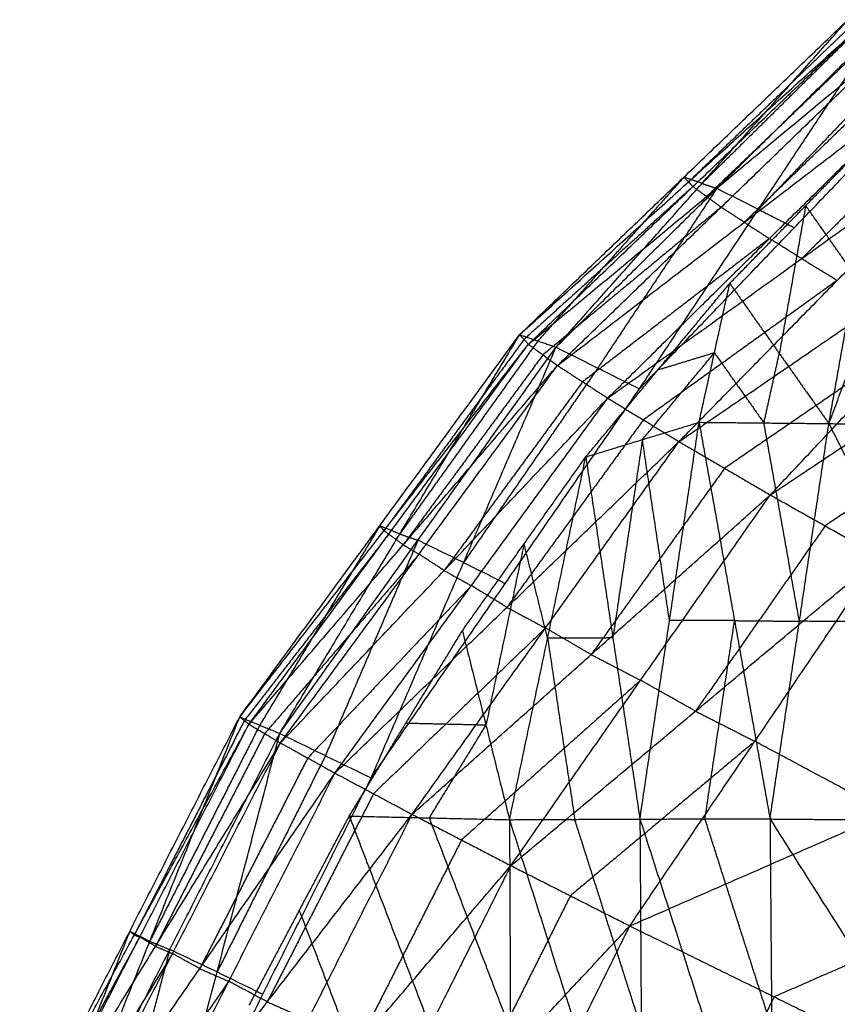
# Model space of a CAD drawing. Header units: millimetres. Extents: x -106 to 110, y -96 to 120.
# Tile 268 of 656: x -97.34 to -93.44, y 55.98 to 60.69. Entities that reach past the tile are written whole.
import ezdxf

# ---------------------------------------------------------------- set-up
doc = ezdxf.new("R2010")
doc.units = ezdxf.units.MM
doc.header["$MEASUREMENT"] = 0
doc.layers.add('Default', color=7, linetype='Continuous', true_color=0x000000)

msp = doc.modelspace()

# ---------------------------------------------------------------- linework, layer by layer
at = {"layer": 'Default'}
for points in [[(-94.9536, 59.183, 11.6935), (-94.1699, 59.9351, 12.0457), (-93.3862, 60.6872, 12.3979)], [(-94.78, 59.1234, 11.0947), (-94.0831, 59.9053, 11.7463), (-93.3862, 60.6872, 12.3979)], [(-93.364, 60.6649, 12.5352), (-93.7559, 60.2889, 12.3591), (-94.1477, 59.9128, 12.183)], [(-93.3159, 60.663, 12.1637), (-93.6995, 60.2841, 11.955), (-94.0831, 59.9053, 11.7463)], [(-94.9536, 59.183, 11.6935), (-94.1477, 59.9128, 12.183), (-93.3418, 60.6427, 12.6725)], [(-94.9122, 59.137, 12.0657), (-94.127, 59.8898, 12.3691), (-93.3418, 60.6427, 12.6725)], [(-94.78, 59.1234, 11.0947), (-94.0128, 59.8811, 11.5121), (-93.2456, 60.6388, 11.9295)], [(-94.3819, 58.9242, 10.6942), (-93.8137, 59.7815, 11.3119), (-93.2456, 60.6388, 11.9295)], [(-93.2762, 60.5954, 12.8141), (-93.6688, 60.2189, 12.6623), (-94.0614, 59.8425, 12.5106)], [(-94.9122, 59.137, 12.0657), (-94.0614, 59.8425, 12.5106), (-93.2105, 60.5481, 12.9556)], [(-94.7732, 59.0358, 12.4626), (-93.9919, 59.7919, 12.7091), (-93.2105, 60.5481, 12.9556)], [(-93.0743, 60.5512, 11.7566), (-93.444, 60.1663, 11.5342), (-93.8137, 59.7815, 11.3119)], [(-93.1003, 60.4759, 13.0915), (-93.4909, 60.0979, 12.9682), (-93.8816, 59.7198, 12.845)], [(-94.3819, 58.9242, 10.6942), (-93.6425, 59.6939, 11.1389), (-92.9031, 60.4637, 11.5837)], [(-94.7732, 59.0358, 12.4626), (-93.8816, 59.7198, 12.845), (-92.99, 60.4038, 13.2273)], [(-94.5333, 58.8798, 12.8577), (-93.7616, 59.6418, 13.0425), (-92.99, 60.4038, 13.2273)], [(-93.4777, 58.7585, 10.0937), (-93.1785, 59.5531, 10.7559), (-92.8793, 60.3477, 11.4181)], [(-92.8357, 60.3081, 13.3465), (-93.2216, 59.9271, 13.2541), (-93.6074, 59.5462, 13.1617)], [(-94.5333, 58.8798, 12.8577), (-93.6074, 59.5462, 13.1617), (-92.6815, 60.2125, 13.4656)], [(-94.1933, 58.6721, 13.2204), (-93.4374, 59.4423, 13.343), (-92.6815, 60.2125, 13.4656)], [(-93.9507, 59.428, 10.9251), (-93.5883, 59.7991, 11.1462), (-93.2259, 60.1702, 11.3673)], [(-93.4777, 58.7585, 10.0937), (-93.3518, 59.4643, 10.7305), (-93.2259, 60.1702, 11.3673)], [(-94.1933, 58.6721, 13.2204), (-93.2414, 59.3254, 13.4342), (-92.2894, 59.9786, 13.6481)], [(-93.7575, 58.4176, 13.5195), (-93.0235, 59.1981, 13.5838), (-92.2894, 59.9786, 13.6481)], [(-94.1699, 59.9351, 12.0457), (-94.5183, 59.5442, 11.7199), (-94.8668, 59.1532, 11.3941)], [(-94.0831, 59.9053, 11.7463), (-94.1265, 59.9202, 11.896), (-94.1699, 59.9351, 12.0457)], [(-94.1477, 59.9128, 12.183), (-94.1588, 59.924, 12.1144), (-94.1699, 59.9351, 12.0457)], [(-94.1477, 59.9128, 12.183), (-94.1374, 59.9013, 12.2761), (-94.127, 59.8898, 12.3691)], [(-94.127, 59.8898, 12.3691), (-94.53, 59.5249, 12.1243), (-94.9329, 59.16, 11.8796)], [(-94.0128, 59.8811, 11.5121), (-94.2968, 59.4524, 11.2033), (-94.5809, 59.0238, 10.8945)], [(-94.0614, 59.8425, 12.5106), (-94.0942, 59.8662, 12.4399), (-94.127, 59.8898, 12.3691)], [(-94.0831, 59.9053, 11.7463), (-94.0479, 59.8932, 11.6292), (-94.0128, 59.8811, 11.5121)], [(-93.8137, 59.7815, 11.3119), (-93.9132, 59.8313, 11.412), (-94.0128, 59.8811, 11.5121)], [(-94.0614, 59.8425, 12.5106), (-94.0266, 59.8172, 12.6099), (-93.9919, 59.7919, 12.7091)], [(-93.9919, 59.7919, 12.7091), (-94.4173, 59.4391, 12.4866), (-94.8427, 59.0864, 12.2642)], [(-93.8816, 59.7198, 12.845), (-93.9367, 59.7559, 12.7771), (-93.9919, 59.7919, 12.7091)], [(-93.8137, 59.7815, 11.3119), (-93.7281, 59.7377, 11.2254), (-93.6425, 59.6939, 11.1389)], [(-93.5883, 59.7991, 11.1462), (-93.6513, 59.4462, 10.8278), (-93.7142, 59.0932, 10.5094)], [(-93.3518, 59.4643, 10.7305), (-93.4701, 59.6317, 10.9383), (-93.5883, 59.7991, 11.1462)], [(-93.8816, 59.7198, 12.845), (-93.8216, 59.6808, 12.9438), (-93.7616, 59.6418, 13.0425)], [(-93.7575, 58.4176, 13.5195), (-92.7892, 59.0627, 13.637), (-91.8209, 59.7078, 13.7545)], [(-93.7616, 59.6418, 13.0425), (-94.2075, 59.2998, 12.8513), (-94.6533, 58.9578, 12.6602)], [(-93.6074, 59.5462, 13.1617), (-93.6845, 59.594, 13.1021), (-93.7616, 59.6418, 13.0425)], [(-93.6074, 59.5462, 13.1617), (-93.5224, 59.4942, 13.2523), (-93.4374, 59.4423, 13.343)], [(-93.4374, 59.4423, 13.343), (-93.9003, 59.1092, 13.191), (-94.3633, 58.776, 13.039)], [(-94.6381, 58.5991, 10.5702), (-94.2944, 59.0136, 10.7476), (-93.9507, 59.428, 10.9251)], [(-94.0974, 58.7644, 10.4161), (-94.0241, 59.0962, 10.6706), (-93.9507, 59.428, 10.9251)], [(-93.9507, 59.428, 10.9251), (-93.7142, 59.0932, 10.5094), (-93.4777, 58.7585, 10.0937)], [(-96.29, 57.3574, 11.2894), (-95.6218, 58.2702, 11.4915), (-94.9536, 59.183, 11.6935)], [(-96.0992, 57.2789, 10.6183), (-95.5264, 58.231, 11.1559), (-94.9536, 59.183, 11.6935)], [(-94.9329, 59.16, 11.8796), (-95.267, 58.7036, 11.7786), (-95.6011, 58.2472, 11.6775)], [(-94.9536, 59.183, 11.6935), (-94.9329, 59.16, 11.8796), (-94.9122, 59.137, 12.0657)], [(-94.9536, 59.183, 11.6935), (-94.8668, 59.1532, 11.3941), (-94.78, 59.1234, 11.0947)], [(-93.0235, 59.1981, 13.5838), (-93.4995, 58.8715, 13.4769), (-93.9754, 58.5449, 13.3699)], [(-96.29, 57.3574, 11.2894), (-95.6011, 58.2472, 11.6775), (-94.9122, 59.137, 12.0657)], [(-96.2458, 57.3226, 11.7168), (-95.579, 58.2298, 11.8912), (-94.9122, 59.137, 12.0657)], [(-96.0992, 57.2789, 10.6183), (-95.4396, 58.2012, 10.8565), (-94.78, 59.1234, 11.0947)], [(-95.6629, 57.0661, 10.1903), (-95.2214, 58.0948, 10.6425), (-94.78, 59.1234, 11.0947)], [(-94.8668, 59.1532, 11.3941), (-95.1966, 58.6921, 11.275), (-95.5264, 58.231, 11.1559)], [(-94.9122, 59.137, 12.0657), (-94.8427, 59.0864, 12.2642), (-94.7732, 59.0358, 12.4626)], [(-94.78, 59.1234, 11.0947), (-94.5809, 59.0238, 10.8945), (-94.3819, 58.9242, 10.6942)], [(-94.8427, 59.0864, 12.2642), (-95.1761, 58.6328, 12.1769), (-95.5095, 58.1792, 12.0897)], [(-94.3678, 58.6818, 10.4932), (-94.1959, 58.889, 10.5819), (-94.0241, 59.0962, 10.6706)], [(-94.0241, 59.0962, 10.6706), (-94.1593, 59.0549, 10.7091), (-94.2944, 59.0136, 10.7476)], [(-94.0241, 59.0962, 10.6706), (-93.9058, 58.9288, 10.4627), (-93.7876, 58.7615, 10.2549)], [(-93.7876, 58.7615, 10.2549), (-93.7509, 58.9273, 10.3821), (-93.7142, 59.0932, 10.5094)], [(-96.2458, 57.3226, 11.7168), (-95.5095, 58.1792, 12.0897), (-94.7732, 59.0358, 12.4626)], [(-96.0955, 57.2332, 12.1789), (-95.4343, 58.1345, 12.3208), (-94.7732, 59.0358, 12.4626)], [(-94.5809, 59.0238, 10.8945), (-94.9012, 58.5593, 10.7685), (-95.2214, 58.0948, 10.6425)], [(-94.7732, 59.0358, 12.4626), (-94.6533, 58.9578, 12.6602), (-94.5333, 58.8798, 12.8577)], [(-95.6629, 57.0661, 10.1903), (-95.0224, 57.9952, 10.4423), (-94.3819, 58.9242, 10.6942)], [(-94.6533, 58.9578, 12.6602), (-94.9838, 58.5072, 12.5892), (-95.3144, 58.0565, 12.5183)], [(-96.0955, 57.2332, 12.1789), (-95.3144, 58.0565, 12.5183), (-94.5333, 58.8798, 12.8577)], [(-95.8356, 57.0891, 12.6448), (-95.1844, 57.9844, 12.7512), (-94.5333, 58.8798, 12.8577)], [(-94.5333, 58.8798, 12.8577), (-94.3633, 58.776, 13.039), (-94.1933, 58.6721, 13.2204)], [(-92.5271, 58.9152, 13.7403), (-93.0112, 58.5926, 13.6815), (-93.4954, 58.2701, 13.6228)], [(-94.3633, 58.776, 13.039), (-94.6889, 58.3283, 12.9858), (-95.0145, 57.8806, 12.9326)], [(-94.6381, 58.5991, 10.5702), (-94.3678, 58.6818, 10.4932), (-94.0974, 58.7644, 10.4161)], [(-94.3796, 56.8699, 9.4181), (-94.2385, 57.8172, 9.9171), (-94.0974, 58.7644, 10.4161)], [(-94.0974, 58.7644, 10.4161), (-93.928, 57.8173, 9.7568), (-93.7586, 56.8701, 9.0974)], [(-94.0974, 58.7644, 10.4161), (-93.7876, 58.7615, 10.2549), (-93.4777, 58.7585, 10.0937)], [(-93.6182, 57.8143, 9.5955), (-93.7029, 58.2879, 9.9252), (-93.7876, 58.7615, 10.2549)], [(-93.7586, 56.8701, 9.0974), (-93.6182, 57.8143, 9.5955), (-93.4777, 58.7585, 10.0937)], [(-93.4777, 58.7585, 10.0937), (-92.9982, 57.8092, 9.2853), (-92.5188, 56.8599, 8.4769)], [(-93.4777, 58.7585, 10.0937), (-92.859, 58.7459, 9.7787), (-92.2403, 58.7334, 9.4637)], [(-95.8356, 57.0891, 12.6448), (-95.0145, 57.8806, 12.9326), (-94.1933, 58.6721, 13.2204)], [(-95.4673, 56.8923, 13.0792), (-94.8303, 57.7822, 13.1498), (-94.1933, 58.6721, 13.2204)], [(-94.3678, 58.6818, 10.4932), (-94.4383, 58.2081, 10.2437), (-94.5088, 57.7345, 9.9942)], [(-94.2385, 57.8172, 9.9171), (-94.3031, 58.2495, 10.2051), (-94.3678, 58.6818, 10.4932)], [(-94.1933, 58.6721, 13.2204), (-93.9754, 58.5449, 13.3699), (-93.7575, 58.4176, 13.5195)], [(-95.2272, 57.7691, 10.3265), (-94.9327, 58.1841, 10.4483), (-94.6381, 58.5991, 10.5702)], [(-95.0023, 56.8666, 9.7453), (-94.8202, 57.7329, 10.1577), (-94.6381, 58.5991, 10.5702)], [(-94.6381, 58.5991, 10.5702), (-94.5088, 57.7345, 9.9942), (-94.3796, 56.8699, 9.4181)], [(-93.9754, 58.5449, 13.3699), (-94.2939, 58.0999, 13.3346), (-94.6124, 57.655, 13.2993)], [(-95.4673, 56.8923, 13.0792), (-94.6124, 57.655, 13.2993), (-93.7575, 58.4176, 13.5195)], [(-94.9954, 56.6472, 13.4457), (-94.3765, 57.5324, 13.4826), (-93.7575, 58.4176, 13.5195)], [(-93.7575, 58.4176, 13.5195), (-93.4954, 58.2701, 13.6228), (-93.2332, 58.1225, 13.726)], [(-95.6218, 58.2702, 11.4915), (-95.9082, 57.7942, 11.2227), (-96.1946, 57.3181, 10.9538)], [(-95.5264, 58.231, 11.1559), (-95.5741, 58.2506, 11.3237), (-95.6218, 58.2702, 11.4915)], [(-95.6011, 58.2472, 11.6775), (-95.6114, 58.2587, 11.5845), (-95.6218, 58.2702, 11.4915)], [(-93.4954, 58.2701, 13.6228), (-93.8048, 57.8275, 13.6043), (-94.1143, 57.3849, 13.5859)], [(-95.579, 58.2298, 11.8912), (-95.9235, 57.7849, 11.6972), (-96.2679, 57.34, 11.5031)], [(-95.6011, 58.2472, 11.6775), (-95.5901, 58.2385, 11.7844), (-95.579, 58.2298, 11.8912)], [(-95.5095, 58.1792, 12.0897), (-95.5443, 58.2045, 11.9905), (-95.579, 58.2298, 11.8912)], [(-95.5264, 58.231, 11.1559), (-95.483, 58.2161, 11.0062), (-95.4396, 58.2012, 10.8565)], [(-95.4396, 58.2012, 10.8565), (-95.6603, 57.6868, 10.6304), (-95.881, 57.1725, 10.4043)], [(-95.5095, 58.1792, 12.0897), (-95.4719, 58.1568, 12.2052), (-95.4343, 58.1345, 12.3208)], [(-95.2214, 58.0948, 10.6425), (-95.3305, 58.148, 10.7495), (-95.4396, 58.2012, 10.8565)], [(-94.9327, 58.1841, 10.4483), (-95.0237, 57.751, 10.2421), (-95.1147, 57.3179, 10.0359)], [(-94.8202, 57.7329, 10.1577), (-94.8764, 57.9585, 10.303), (-94.9327, 58.1841, 10.4483)], [(-95.4343, 58.1345, 12.3208), (-95.8025, 57.7062, 12.1343), (-96.1706, 57.2779, 11.9478)], [(-95.3144, 58.0565, 12.5183), (-95.3744, 58.0955, 12.4195), (-95.4343, 58.1345, 12.3208)], [(-94.9954, 56.6472, 13.4457), (-94.1143, 57.3849, 13.5859), (-93.2332, 58.1225, 13.726)], [(-94.428, 56.3593, 13.7102), (-93.8306, 57.2409, 13.7181), (-93.2332, 58.1225, 13.726)], [(-95.2214, 58.0948, 10.6425), (-95.1219, 58.045, 10.5424), (-95.0224, 57.9952, 10.4423)], [(-95.3144, 58.0565, 12.5183), (-95.2494, 58.0205, 12.6348), (-95.1844, 57.9844, 12.7512)], [(-95.1844, 57.9844, 12.7512), (-95.575, 57.5728, 12.5815), (-95.9655, 57.1611, 12.4118)], [(-95.0145, 57.8806, 12.9326), (-95.0994, 57.9325, 12.8419), (-95.1844, 57.9844, 12.7512)], [(-95.0145, 57.8806, 12.9326), (-94.9224, 57.8314, 13.0412), (-94.8303, 57.7822, 13.1498)], [(-93.928, 57.8173, 9.7568), (-94.0833, 57.8172, 9.8369), (-94.2385, 57.8172, 9.9171)], [(-94.0691, 56.87, 9.2578), (-93.9986, 57.3436, 9.5073), (-93.928, 57.8173, 9.7568)], [(-93.928, 57.8173, 9.7568), (-93.7731, 57.8158, 9.6762), (-93.6182, 57.8143, 9.5955)], [(-92.9982, 57.8092, 9.2853), (-93.3082, 57.8117, 9.4404), (-93.6182, 57.8143, 9.5955)], [(-95.7673, 56.884, 10.1644), (-95.4973, 57.3266, 10.2454), (-95.2272, 57.7691, 10.3265)], [(-94.8303, 57.7822, 13.1498), (-95.2409, 57.3865, 13.0059), (-95.6514, 56.9907, 12.862)], [(-95.2272, 57.7691, 10.3265), (-95.1147, 57.3179, 10.0359), (-95.0023, 56.8666, 9.7453)], [(-94.6124, 57.655, 13.2993), (-94.7214, 57.7186, 13.2246), (-94.8303, 57.7822, 13.1498)], [(-94.5088, 57.7345, 9.9942), (-94.6645, 57.7337, 10.0759), (-94.8202, 57.7329, 10.1577)], [(-94.8202, 57.7329, 10.1577), (-94.7556, 57.3006, 9.8697), (-94.6909, 56.8683, 9.5817)], [(-94.6124, 57.655, 13.2993), (-94.4945, 57.5937, 13.391), (-94.3765, 57.5324, 13.4826)], [(-94.3765, 57.5324, 13.4826), (-94.8039, 57.1511, 13.3725), (-95.2314, 56.7698, 13.2624)], [(-94.1143, 57.3849, 13.5859), (-94.2454, 57.4586, 13.5342), (-94.3765, 57.5324, 13.4826)], [(-94.428, 56.3593, 13.7102), (-93.1933, 56.8995, 13.7424), (-91.9587, 57.4398, 13.7745)], [(-94.1143, 57.3849, 13.5859), (-93.9725, 57.3129, 13.652), (-93.8306, 57.2409, 13.7181)], [(-97.3405, 55.3095, 11.1705), (-96.8153, 56.3334, 11.2299), (-96.29, 57.3574, 11.2894)], [(-97.3405, 55.3095, 11.1705), (-96.7932, 56.316, 11.4436), (-96.2458, 57.3226, 11.7168)], [(-97.2891, 55.2904, 11.6113), (-96.7675, 56.3065, 11.664), (-96.2458, 57.3226, 11.7168)], [(-97.149, 55.2141, 10.4846), (-96.7195, 56.2857, 10.887), (-96.29, 57.3574, 11.2894)], [(-96.2679, 57.34, 11.5031), (-96.5305, 56.828, 11.4734), (-96.7932, 56.316, 11.4436)], [(-96.29, 57.3574, 11.2894), (-96.2679, 57.34, 11.5031), (-96.2458, 57.3226, 11.7168)], [(-96.29, 57.3574, 11.2894), (-96.1946, 57.3181, 10.9538), (-96.0992, 57.2789, 10.6183)], [(-96.2458, 57.3226, 11.7168), (-96.1706, 57.2779, 11.9478), (-96.0955, 57.2332, 12.1789)], [(-95.1147, 57.3179, 10.0359), (-95.306, 57.3222, 10.1407), (-95.4973, 57.3266, 10.2454)], [(-97.149, 55.2141, 10.4846), (-96.6241, 56.2465, 10.5515), (-96.0992, 57.2789, 10.6183)], [(-96.1946, 57.3181, 10.9538), (-96.457, 56.8019, 10.9204), (-96.7195, 56.2857, 10.887)], [(-96.6971, 55.0001, 10.055), (-96.3981, 56.1395, 10.3366), (-96.0992, 57.2789, 10.6183)], [(-96.1706, 57.2779, 11.9478), (-96.4315, 56.7699, 11.9215), (-96.6923, 56.2618, 11.8951)], [(-96.0992, 57.2789, 10.6183), (-95.881, 57.1725, 10.4043), (-95.6629, 57.0661, 10.1903)], [(-95.3848, 56.8753, 9.9548), (-95.2498, 57.0966, 9.9954), (-95.1147, 57.3179, 10.0359)], [(-97.2891, 55.2904, 11.6113), (-96.6923, 56.2618, 11.8951), (-96.0955, 57.2332, 12.1789)], [(-97.1264, 55.2211, 12.0899), (-96.6109, 56.2272, 12.1344), (-96.0955, 57.2332, 12.1789)], [(-96.0955, 57.2332, 12.1789), (-95.9655, 57.1611, 12.4118), (-95.8356, 57.0891, 12.6448)], [(-93.8306, 57.2409, 13.7181), (-94.2711, 56.8721, 13.6481), (-94.7117, 56.5033, 13.578)], [(-93.1933, 56.8995, 13.7424), (-93.512, 57.0702, 13.7303), (-93.8306, 57.2409, 13.7181)], [(-95.9655, 57.1611, 12.4118), (-96.2233, 56.6581, 12.3896), (-96.481, 56.1551, 12.3674)], [(-95.881, 57.1725, 10.4043), (-96.1396, 56.656, 10.3705), (-96.3981, 56.1395, 10.3366)], [(-97.1264, 55.2211, 12.0899), (-96.481, 56.1551, 12.3674), (-95.8356, 57.0891, 12.6448)], [(-96.8497, 55.1006, 12.5746), (-96.3427, 56.0948, 12.6097), (-95.8356, 57.0891, 12.6448)], [(-95.8356, 57.0891, 12.6448), (-95.6514, 56.9907, 12.862), (-95.4673, 56.8923, 13.0792)], [(-96.6971, 55.0001, 10.055), (-96.18, 56.0331, 10.1226), (-95.6629, 57.0661, 10.1903)], [(-95.6514, 56.9907, 12.862), (-95.905, 56.4936, 12.8444), (-96.1585, 55.9965, 12.8269)], [(-96.8497, 55.1006, 12.5746), (-96.1585, 55.9965, 12.8269), (-95.4673, 56.8923, 13.0792)], [(-96.4609, 54.9299, 13.0285), (-95.9641, 55.9111, 13.0539), (-95.4673, 56.8923, 13.0792)], [(-96.2444, 55.9805, 10.0793), (-96.0058, 56.4323, 10.1218), (-95.7673, 56.884, 10.1644)], [(-95.7673, 56.884, 10.1644), (-95.3848, 56.8753, 9.9548), (-95.0023, 56.8666, 9.7453)], [(-95.7673, 56.884, 10.1644), (-95.3804, 55.8737, 9.631), (-94.9935, 54.8634, 9.0977)], [(-95.4673, 56.8923, 13.0792), (-95.2314, 56.7698, 13.2624), (-94.9954, 56.6472, 13.4457)], [(-94.9979, 55.865, 9.4215), (-95.1913, 56.3702, 9.6881), (-95.3848, 56.8753, 9.9548)], [(-95.0023, 56.8666, 9.7453), (-94.6909, 56.8683, 9.5817), (-94.3796, 56.8699, 9.4181)], [(-95.0023, 56.8666, 9.7453), (-94.9979, 55.865, 9.4215), (-94.9935, 54.8634, 9.0977)], [(-95.0023, 56.8666, 9.7453), (-94.6846, 55.8696, 9.2575), (-94.367, 54.8725, 8.7698)], [(-94.3733, 55.8712, 9.094), (-94.5321, 56.3697, 9.3378), (-94.6909, 56.8683, 9.5817)], [(-94.3796, 56.8699, 9.4181), (-94.0691, 56.87, 9.2578), (-93.7586, 56.8701, 9.0974)], [(-94.3796, 56.8699, 9.4181), (-94.3733, 55.8712, 9.094), (-94.367, 54.8725, 8.7698)], [(-94.3796, 56.8699, 9.4181), (-94.061, 55.8747, 8.934), (-93.7425, 54.8795, 8.45)], [(-93.7505, 55.8748, 8.7737), (-93.9098, 56.3724, 9.0157), (-94.0691, 56.87, 9.2578)], [(-93.7586, 56.8701, 9.0974), (-93.7505, 55.8748, 8.7737), (-93.7425, 54.8795, 8.45)], [(-93.7586, 56.8701, 9.0974), (-93.1387, 56.865, 8.7872), (-92.5188, 56.8599, 8.4769)], [(-93.7586, 56.8701, 9.0974), (-93.1282, 55.8783, 8.4673), (-92.4978, 54.8864, 7.8372)], [(-95.2314, 56.7698, 13.2624), (-95.4798, 56.2792, 13.2498), (-95.7282, 55.7886, 13.2371)], [(-96.4609, 54.9299, 13.0285), (-95.7282, 55.7886, 13.2371), (-94.9954, 56.6472, 13.4457)], [(-95.9658, 54.712, 13.4139), (-95.4806, 55.6796, 13.4298), (-94.9954, 56.6472, 13.4457)], [(-94.9954, 56.6472, 13.4457), (-94.7117, 56.5033, 13.578), (-94.428, 56.3593, 13.7102)], [(-92.5043, 56.5609, 13.8024), (-93.1216, 56.2907, 13.7863), (-93.7389, 56.0206, 13.7702)], [(-94.7117, 56.5033, 13.578), (-94.9543, 56.0194, 13.57), (-95.1969, 55.5356, 13.5621)], [(-96.0058, 56.4323, 10.1218), (-95.8124, 55.9271, 9.8552), (-95.619, 55.422, 9.5885)], [(-96.8153, 56.3334, 11.2299), (-97.03, 55.7976, 11.0287), (-97.2448, 55.2618, 10.8276)], [(-96.7195, 56.2857, 10.887), (-96.7674, 56.3096, 11.0585), (-96.8153, 56.3334, 11.2299)], [(-96.7932, 56.316, 11.4436), (-96.8042, 56.3247, 11.3368), (-96.8153, 56.3334, 11.2299)], [(-95.9658, 54.712, 13.4139), (-95.1969, 55.5356, 13.5621), (-94.428, 56.3593, 13.7102)], [(-95.3734, 54.4511, 13.6953), (-94.9007, 55.4052, 13.7028), (-94.428, 56.3593, 13.7102)], [(-94.428, 56.3593, 13.7102), (-93.7389, 56.0206, 13.7702), (-93.0499, 55.6819, 13.8302)], [(-96.7675, 56.3065, 11.664), (-97.0411, 55.8032, 11.5275), (-97.3148, 55.2999, 11.3909)], [(-96.7932, 56.316, 11.4436), (-96.7803, 56.3113, 11.5538), (-96.7675, 56.3065, 11.664)], [(-96.6923, 56.2618, 11.8951), (-96.7299, 56.2842, 11.7796), (-96.7675, 56.3065, 11.664)], [(-96.6241, 56.2465, 10.5515), (-96.7736, 55.6768, 10.4106), (-96.9231, 55.1071, 10.2698)], [(-96.7195, 56.2857, 10.887), (-96.6718, 56.2661, 10.7192), (-96.6241, 56.2465, 10.5515)], [(-96.6923, 56.2618, 11.8951), (-96.6516, 56.2445, 12.0147), (-96.6109, 56.2272, 12.1344)], [(-96.3981, 56.1395, 10.3366), (-96.5111, 56.193, 10.4441), (-96.6241, 56.2465, 10.5515)], [(-96.6109, 56.2272, 12.1344), (-96.9094, 55.7415, 11.9925), (-97.2078, 55.2558, 11.8506)], [(-96.481, 56.1551, 12.3674), (-96.546, 56.1911, 12.2509), (-96.6109, 56.2272, 12.1344)], [(-96.481, 56.1551, 12.3674), (-96.4118, 56.125, 12.4885), (-96.3427, 56.0948, 12.6097)], [(-96.3981, 56.1395, 10.3366), (-96.2891, 56.0863, 10.2296), (-96.18, 56.0331, 10.1226)], [(-96.3427, 56.0948, 12.6097), (-96.6654, 55.6279, 12.471), (-96.9881, 55.1609, 12.3323)], [(-96.1585, 55.9965, 12.8269), (-96.2506, 56.0457, 12.7183), (-96.3427, 56.0948, 12.6097)], [(-93.7389, 56.0206, 13.7702), (-93.9753, 55.5435, 13.7665), (-94.2117, 55.0665, 13.7627)], [(-96.1585, 55.9965, 12.8269), (-96.0613, 55.9538, 12.9404), (-95.9641, 55.9111, 13.0539)]]:
    msp.add_open_spline(points, degree=2, dxfattribs=at)

doc.saveas('drawing.dxf')
